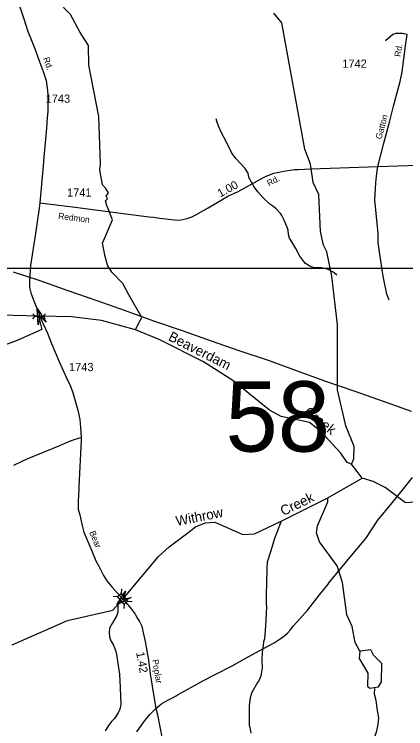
# Model space of a CAD drawing. Extents: x 1473865 to 1648260, y 639067 to 773536.
# Drawn here: x 1499659 to 1505606, y 710204 to 721047 of the extents above; entities that cross this region are included whole.
import ezdxf

# ---------------------------------------------------------------- set-up
doc = ezdxf.new("R2010")
doc.units = 0
for name, color, linetype in [('Exist Hydrographic Creek Single Shore', 7, 'Continuous'), ('Exist Hydrographic Creek Single Shore Label', 7, 'Continuous'), ('Exist Hydrographic Misc Water Feature', 7, 'Continuous'), ('Exist Hydrographic Pond Under 1500 Sq Ft', 7, 'Continuous'), ('Exist Railroad Mainline', 7, 'Continuous'), ('Exist Road Non-System Type 51', 7, 'Continuous'), ('Exist Road Secondary Mileage Hundredths English Label', 7, 'Continuous'), ('Exist Road Secondary Structure Pipe Attributed CELL', 7, 'Continuous'), ('Exist Road Secondary Structure Pipe CELL', 7, 'Continuous'), ('Exist Road Secondary Structure Standard Bridge Attributed CELL', 7, 'Continuous'), ('Exist Road Secondary Structure Standard Bridge CELL', 7, 'Continuous'), ('Exist Road Secondary Structure Standard Bridge Number Label', 7, 'Continuous'), ('Exist Road Secondary Type 51 Attributed', 7, 'Continuous'), ('Exist Road Secondary Type 51 Label', 7, 'Continuous'), ('Exist Road Secondary Type 51 Number Label', 7, 'Continuous'), ('Exist Utilities Electrical Transmission Line', 7, 'Continuous'), ('Map Preparation Inset Cut Line', 7, 'Continuous')]:
    doc.layers.add(name, color=color, linetype=linetype)

msp = doc.modelspace()

# ---------------------------------------------------------------- linework, layer by layer
at = {"layer": 'Exist Hydrographic Creek Single Shore'}
msp.add_line((1504425, 713706), (1504945, 714005), dxfattribs=at)
for points in [[(1504784, 714218), (1504819, 714299), (1504822, 714489), (1504694, 714800), (1504569, 715345), (1504570, 716336), (1504482, 717073), (1504405, 717442), (1504357, 717542), (1504310, 717749), (1504286, 718311), (1504198, 718493), (1504161, 718770), (1504073, 718998), (1503722, 720919), (1503600, 721066)], [(1501500, 716257), (1500986, 716398), (1500528, 716457), (1500046, 716464), (1499237, 716486), (1498821, 716534), (1498225, 716822)], [(1504784, 714218), (1504717, 714242), (1504620, 714385), (1504317, 714716), (1504144, 714851), (1503712, 714942), (1503539, 715037), (1502980, 715488), (1502534, 715773), (1501873, 716108), (1501500, 716257)], [(1504945, 714005), (1504869, 714107), (1504784, 714218)], [(1506809, 713697), (1506346, 713682), (1505600, 713632), (1505293, 713865), (1505111, 713954), (1504945, 714005)], [(1499627, 711479), (1500467, 711846), (1501158, 712002), (1501306, 712168), (1501850, 712816), (1502011, 712964), (1502298, 713175), (1502414, 713266), (1502557, 713329), (1502705, 713340), (1503130, 713150), (1503307, 713164), (1503716, 713356), (1504425, 713706)]]:
    msp.add_lwpolyline(points, dxfattribs=at)
at = {"layer": 'Exist Hydrographic Misc Water Feature'}
for points in [[(1501500, 716257), (1501544, 716354), (1501599, 716443), (1501402, 716789), (1501308, 716960), (1501141, 717133), (1501077, 717239), (1501041, 717372), (1500999, 717572), (1501153, 717927), (1501066, 718146), (1501047, 718216), (1501077, 718244), (1501056, 718286), (1501090, 718335), (1501050, 718405), (1500999, 718459), (1500958, 718684), (1500968, 718778), (1500944, 719497), (1500792, 720272), (1500786, 720575), (1500658, 720770), (1500516, 721043), (1500313, 721250)], [(1504559, 717089), (1504521, 717121), (1504502, 717133), (1504428, 717171), (1504389, 717185), (1504325, 717201), (1504205, 717205), (1504197, 717203), (1504141, 717228), (1504084, 717265), (1504057, 717294), (1503998, 717377), (1503938, 717492), (1503878, 717593), (1503841, 717649), (1503826, 717704), (1503819, 717770), (1503808, 717802), (1503758, 717923), (1503723, 717995), (1503709, 718016), (1503633, 718097), (1503589, 718134), (1503544, 718167), (1503440, 718263), (1503359, 718350), (1503305, 718429), (1503283, 718465), (1503225, 718572), (1503210, 718633), (1503166, 718705), (1503024, 718860), (1502968, 718935), (1502960, 718949), (1502877, 719118), (1502803, 719260), (1502767, 719341), (1502744, 719405), (1502725, 719461)], [(1500028, 716465), (1500080, 716264), (1499953, 716208), (1499703, 716094), (1499485, 716013), (1499137, 715964), (1498961, 715971), (1498633, 716163), (1498535, 716231), (1498431, 716329)], [(1504911, 711379), (1504838, 711515), (1504792, 711756), (1504711, 711934), (1504645, 712425), (1504566, 712676), (1504297, 713039), (1504249, 713175), (1504268, 713283), (1504424, 713647), (1504425, 713706)], [(1503716, 713356), (1503649, 713180), (1503615, 713093), (1503555, 712906), (1503501, 712731), (1503495, 712635), (1503493, 712420), (1503486, 712235), (1503486, 712116), (1503489, 712044), (1503487, 711972), (1503481, 711844), (1503470, 711697), (1503460, 711569), (1503447, 711521), (1503438, 711473), (1503429, 711401), (1503424, 711362), (1503418, 711250), (1503424, 711130), (1503406, 711006), (1503391, 710967), (1503362, 710911), (1503356, 710905), (1503270, 710753), (1503257, 710721), (1503244, 710674), (1503226, 710558), (1503226, 710338), (1503229, 710258), (1503232, 710234), (1503236, 710226), (1503251, 710138)], [(1501232, 712135), (1501231, 711975), (1501212, 711911), (1501183, 711864), (1501152, 711810), (1501107, 711729), (1501100, 711659), (1501104, 711597), (1501127, 711537), (1501160, 711480), (1501185, 711424), (1501200, 711376), (1501212, 711328), (1501230, 711231), (1501258, 711031), (1501266, 710823), (1501278, 710571), (1501261, 710499), (1501236, 710444), (1501182, 710361), (1501137, 710314), (1501100, 710266), (1501041, 710170)], [(1505130, 710814), (1505126, 710734), (1505152, 710637), (1505167, 710509), (1505191, 710369), (1505181, 710273), (1505173, 710225), (1505155, 710154), (1505142, 710106), (1505128, 710058), (1505097, 710003), (1505073, 709884), (1505077, 709799), (1505080, 709775), (1505092, 709727), (1505114, 709663), (1505120, 709634)]]:
    msp.add_lwpolyline(points, dxfattribs=at)
at = {"layer": 'Exist Hydrographic Pond Under 1500 Sq Ft'}
msp.add_lwpolyline([(1504911, 711379), (1504900, 711271), (1505030, 711045), (1505027, 710851), (1505059, 710818), (1505193, 710841), (1505236, 710916), (1505241, 711192), (1505118, 711319), (1505078, 711402), (1504911, 711379)], dxfattribs=at)
at = {"layer": 'Exist Railroad Mainline'}
for points in [[(1505402, 713630), (1505570, 713844), (1505711, 714018)], [(1501520, 710155), (1501581, 710243), (1501646, 710334), (1501719, 710422), (1501810, 710510), (1501900, 710585), (1501991, 710639), (1502051, 710670), (1502119, 710704), (1502147, 710721), (1502204, 710754), (1502249, 710780), (1502396, 710861), (1502523, 710930), (1502712, 711027), (1502970, 711159), (1503212, 711294), (1503444, 711420), (1503609, 711508), (1503700, 711567), (1503768, 711618), (1503809, 711655), (1503849, 711700), (1503898, 711758), (1503953, 711821), (1504120, 712010), (1504295, 712234), (1504427, 712398), (1504445, 712422), (1504808, 712862), (1505001, 713091), (1505182, 713367), (1505402, 713630)]]:
    msp.add_lwpolyline(points, dxfattribs=at)
at = {"layer": 'Exist Road Non-System Type 51'}
for points in [[(1505629, 720738), (1505554, 720753), (1505456, 720753), (1505412, 720742), (1505300, 720644)], [(1505352, 716709), (1505317, 716799), (1505275, 717024), (1505248, 717163), (1505189, 717583), (1505186, 717719), (1505135, 718230), (1505151, 718491), (1505157, 718541), (1505167, 718630), (1505180, 718735)]]:
    msp.add_lwpolyline(points, dxfattribs=at)
at = {"layer": 'Exist Road Secondary Structure Pipe Attributed CELL'}
msp.add_lwpolyline([(1500022, 716336), (1500007, 716580), (1500142, 716376), (1500046, 716464)], close=True, dxfattribs=at)
at = {"layer": 'Exist Road Secondary Structure Pipe CELL'}
for p, q in [((1499943, 716501), (1499978, 716464)), ((1500134, 716501), (1500099, 716464)), ((1499943, 716427), (1499978, 716464)), ((1499978, 716464), (1500099, 716464)), ((1500134, 716427), (1500099, 716464))]:
    msp.add_line(p, q, dxfattribs=at)
at = {"layer": 'Exist Road Secondary Structure Standard Bridge Attributed CELL'}
msp.add_lwpolyline([(1501433, 712198), (1501216, 712086), (1501348, 712291), (1501306, 712168)], close=True, dxfattribs=at)
at = {"layer": 'Exist Road Secondary Structure Standard Bridge CELL'}
for p, q in [((1501289, 712326), (1501283, 712257)), ((1501161, 712217), (1501230, 712212)), ((1501381, 712142), (1501450, 712136)), ((1501328, 712097), (1501323, 712028))]:
    msp.add_line(p, q, dxfattribs=at)
msp.add_lwpolyline([(1501283, 712257), (1501381, 712142), (1501327, 712096), (1501230, 712212)], close=True, dxfattribs=at)
at = {"layer": 'Exist Road Secondary Type 51 Attributed'}
for points in [[(1499739, 721173), (1499816, 720948), (1499861, 720803), (1499918, 720664), (1499975, 720514), (1500040, 720339), (1500096, 720178), (1500145, 720044), (1500156, 719967), (1500165, 719892), (1500170, 719823), (1500169, 719570), (1500160, 719473), (1500149, 719318), (1500122, 719041), (1500108, 718884), (1500099, 718745), (1500049, 718183)], [(1505180, 718735), (1505272, 719090), (1505359, 719411), (1505421, 719654), (1505524, 720027), (1505554, 720172), (1505605, 720567), (1505629, 720738)], [(1505180, 718735), (1505949, 718761), (1506292, 718766), (1507168, 718802), (1507303, 718828), (1507419, 718872), (1507490, 718906), (1507556, 718981), (1507636, 719104), (1507663, 719170), (1507683, 719271), (1507730, 719632)], [(1500049, 718183), (1500379, 718145), (1500584, 718117), (1501353, 718018), (1501704, 717975), (1501769, 717966), (1501869, 717952), (1502093, 717927), (1502159, 717924), (1502197, 717927), (1502285, 717948), (1502357, 717975), (1502418, 718002), (1502605, 718107), (1502801, 718226), (1502904, 718284), (1503061, 718358), (1503458, 718574), (1503511, 718599), (1503601, 718636), (1503676, 718651), (1503703, 718655), (1503814, 718678), (1503916, 718689), (1503972, 718690), (1504163, 718700), (1505038, 718733), (1505180, 718735)], [(1500049, 718183), (1500036, 718106), (1500004, 717861), (1499980, 717719), (1499904, 717232), (1499889, 717014), (1499893, 716898), (1499912, 716819), (1499956, 716699), (1499986, 716624), (1500046, 716464), (1500068, 716415), (1500163, 716208), (1500224, 716048), (1500335, 715787), (1500446, 715539), (1500508, 715411), (1500543, 715321), (1500592, 715147), (1500626, 715040), (1500653, 714899), (1500667, 714774), (1500678, 714622)], [(1499653, 714204), (1499781, 714264), (1499856, 714298), (1500352, 714502), (1500488, 714562), (1500585, 714596), (1500678, 714622)], [(1500678, 714622), (1500675, 714580), (1500640, 713881), (1500639, 713843), (1500632, 713652), (1500632, 713536), (1500653, 713449), (1500687, 713308), (1500715, 713185), (1500822, 712937), (1500898, 712751), (1500944, 712671), (1500985, 712588), (1501013, 712530), (1501066, 712448), (1501139, 712355), (1501306, 712168)], [(1501306, 712168), (1501420, 712042), (1501495, 711945), (1501533, 711878), (1501563, 711829), (1501596, 711761), (1501614, 711683), (1501647, 711527), (1501699, 711242), (1501725, 711036), (1501787, 710662), (1501803, 710548), (1501810, 710510)], [(1501810, 710510), (1501835, 710417), (1501908, 710053), (1501914, 709918), (1501911, 709814), (1501902, 709669), (1501845, 709228), (1501809, 709091), (1501766, 708559), (1501736, 708292), (1501657, 707549), (1501669, 707465)]]:
    msp.add_lwpolyline(points, dxfattribs=at)
at = {"layer": 'Exist Utilities Electrical Transmission Line'}
msp.add_lwpolyline([(1505696, 715018), (1505266, 715171), (1504822, 715325), (1504390, 715476), (1503960, 715633), (1503522, 715790), (1503077, 715941), (1502655, 716086), (1502213, 716241), (1501781, 716388), (1501347, 716545), (1500917, 716696), (1500480, 716851), (1500040, 717006), (1499648, 717133)], dxfattribs=at)
at = {"layer": 'Map Preparation Inset Cut Line'}
msp.add_lwpolyline([(1492500, 733303), (1523961, 733303), (1523961, 717190), (1492500, 717190), (1492500, 733303)], dxfattribs=at)

# ---------------------------------------------------------------- texts
at = {"layer": 'Exist Hydrographic Creek Single Shore Label'}
for s, rotation, p in [('Beaverdam', 333.123, (1501987, 716106)), ('Creek', 322.0746, (1504051, 714986)), ('Creek', 25.8631, (1503746, 713431)), ('Withrow', 11.1877, (1502130, 713280))]:
    msp.add_text(s, height=150, rotation=rotation, dxfattribs=at).set_placement(p)
at = {"layer": 'Exist Road Secondary Mileage Hundredths English Label'}
for s, rotation, p in [('1.00', 28.6078, (1502788, 718264)), ('1.42', 280.3629, (1501510, 711360))]:
    msp.add_text(s, height=125, rotation=rotation, dxfattribs=at).set_placement(p)
at = {"layer": 'Exist Road Secondary Structure Standard Bridge Number Label'}
msp.add_text('58', height=1066.3, dxfattribs=at).set_placement((1502869, 714410))
at = {"layer": 'Exist Road Secondary Type 51 Label'}
for s, rotation, p in [('Rd.', 81.4615, (1505527, 720397)), ('Rd.', 289.1303, (1500096, 720378)), ('Gatton', 74.5924, (1505235, 719142)), ('Rd.', 28.6078, (1503529, 718432)), ('Redmon', 352.6619, (1500323, 717942)), ('Bear', 292.1668, (1500797, 713184)), ('Poplar', 279.7328, (1501753, 711247))]:
    msp.add_text(s, height=95, rotation=rotation, dxfattribs=at).set_placement(p)
at = {"layer": 'Exist Road Secondary Type 51 Number Label'}
for s, p in [('1742', (1504643, 720235)), ('1743', (1500136, 719704)), ('1741', (1500461, 718278)), ('1743', (1500491, 715631))]:
    msp.add_text(s, height=125, dxfattribs=at).set_placement(p)

doc.saveas('drawing.dxf')
